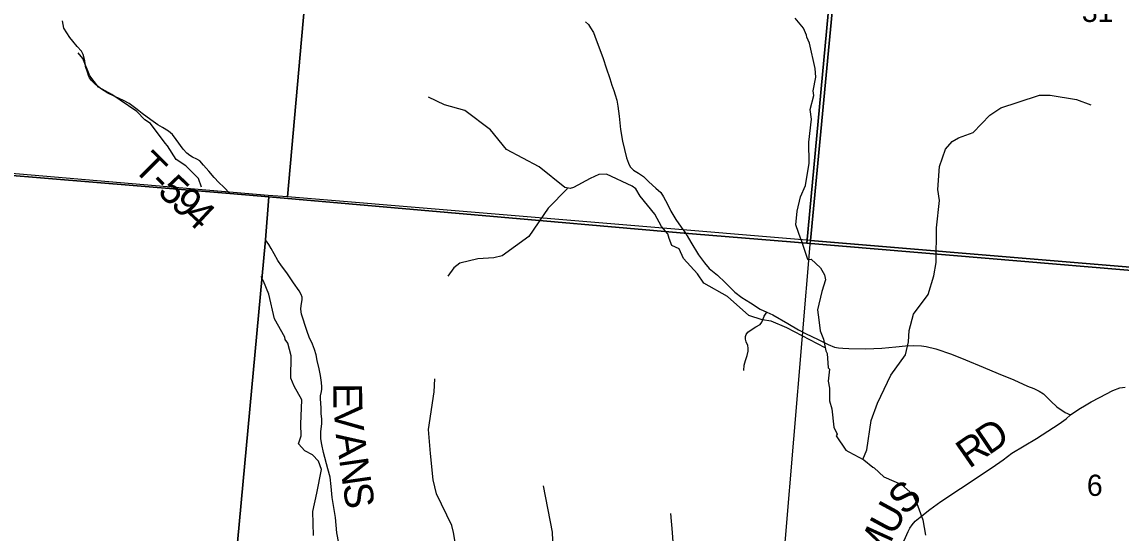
# Model space of a CAD drawing. Extents: x 1878108 to 2183446, y 146837 to 508383.
# Drawn here: x 1970614 to 1982043, y 277798 to 283114 of the extents above; entities that cross this region are included whole.
import ezdxf

# ---------------------------------------------------------------- set-up
doc = ezdxf.new("R2010")
doc.units = 0
for name, color, linetype in [('GM_X_Adjacent_County', 7, 'Continuous'), ('GM_X_County', 7, 'Continuous'), ('GM_X_County_Road', 7, 'Continuous'), ('GM_X_County_Road_Text', 7, 'Continuous'), ('GM_X_Minor_River', 7, 'Continuous'), ('GM_X_Section', 7, 'Continuous'), ('GM_X_Section_Text', 7, 'Continuous'), ('GM_X_Township', 7, 'Continuous'), ('GM_X_Township_Road', 7, 'Continuous'), ('GM_X_Township_Road_Text', 7, 'Continuous')]:
    doc.layers.add(name, color=color, linetype=linetype)

msp = doc.modelspace()

# ---------------------------------------------------------------- linework, layer by layer
at = {"layer": 'GM_X_Adjacent_County'}
msp.add_lwpolyline([(1954438, 282859), (1961539, 282259), (1968499, 281682), (1972774, 281329), (1973182, 281296), (1973148, 280848), (1972730, 276350), (1972469, 273167), (1972286, 270595), (1977551, 270131), (1977918, 270099), (1977893, 269769), (1977440, 263895)], dxfattribs=at)
at = {"layer": 'GM_X_County'}
msp.add_lwpolyline([(1977440, 263895), (1977893, 269769), (1977918, 270099), (1977551, 270131), (1972286, 270595), (1972469, 273167), (1972730, 276350), (1973148, 280848), (1973182, 281296), (1972774, 281329), (1968499, 281682), (1961539, 282259), (1954438, 282859)], dxfattribs=at)
at = {"layer": 'GM_X_County_Road'}
for points in [[(1976474, 283116), (1976506, 283086), (1976526, 283053), (1976556, 283005), (1976586, 282928), (1976623, 282827), (1976658, 282733), (1976690, 282638), (1976728, 282527), (1976749, 282455), (1976768, 282401), (1976784, 282357), (1976800, 282301), (1976811, 282238), (1976826, 282133), (1976838, 281994), (1976860, 281873), (1976900, 281699), (1976920, 281646), (1976940, 281606), (1976975, 281571), (1977024, 281540), (1977077, 281506), (1977134, 281452), (1977205, 281386), (1977256, 281340), (1977287, 281296), (1977326, 281220), (1977363, 281147), (1977413, 281058), (1977468, 280978), (1977486, 280955)], [(1977486, 280955), (1977500, 280937), (1977513, 280917), (1977530, 280889), (1977569, 280822), (1977651, 280693), (1977713, 280608), (1977759, 280551), (1977846, 280480), (1977926, 280404), (1978028, 280302), (1978100, 280249), (1978191, 280191), (1978291, 280125), (1978359, 280096), (1978423, 280066), (1978577, 279979), (1978691, 279912), (1978762, 279873), (1978895, 279812), (1978998, 279758), (1979063, 279731), (1979106, 279723), (1979150, 279719), (1979212, 279717), (1979389, 279715), (1979557, 279721), (1979701, 279735), (1979801, 279744), (1979887, 279747), (1979968, 279744), (1980016, 279737), (1980119, 279715), (1980279, 279659), (1980426, 279601), (1980609, 279523), (1980766, 279457), (1980929, 279392), (1981072, 279327), (1981137, 279301), (1981192, 279275), (1981238, 279244), (1981313, 279170), (1981377, 279109), (1981464, 279051), (1981519, 279027)], [(1981519, 279027), (1981519, 279027), (1981604, 279086), (1981680, 279132), (1981733, 279164), (1981819, 279208), (1981959, 279281), (1982032, 279308), (1982085, 279316)], [(1979758, 277651), (1979831, 277814), (1979848, 277847), (1979870, 277883), (1979903, 277921), (1979953, 277964), (1980056, 278043), (1980170, 278127), (1980374, 278261), (1980703, 278478), (1980819, 278558), (1980907, 278627), (1981165, 278781), (1981401, 278934), (1981472, 278985), (1981519, 279027)]]:
    msp.add_lwpolyline(points, dxfattribs=at)
at = {"layer": 'GM_X_Minor_River'}
for points in [[(1978713, 280853), (1978662, 281002), (1978677, 281146), (1978711, 281294), (1978761, 281414), (1978800, 281646), (1978798, 281864), (1978823, 282104), (1978811, 282204), (1978848, 282348), (1978842, 282396), (1978870, 282538), (1978861, 282630), (1978803, 282894), (1978775, 282956), (1978772, 282976), (1978740, 283050), (1978656, 283154)], [(1972481, 281396), (1972451, 281484), (1972319, 281618), (1972219, 281683), (1972128, 281826), (1972102, 281854), (1971951, 282057), (1971890, 282096), (1971809, 282184), (1971550, 282358), (1971409, 282434), (1971320, 282553), (1971246, 282735), (1971198, 282792)], [(1978968, 279725), (1978567, 279931), (1978405, 280000), (1978310, 280015), (1978173, 280060), (1977951, 280258), (1977705, 280396), (1977640, 280493), (1977492, 280654), (1977447, 280753), (1977373, 280787), (1977343, 280861), (1977331, 280910), (1977266, 280985), (1977196, 281114), (1977042, 281302), (1976999, 281379), (1976961, 281406), (1976694, 281531), (1976614, 281526), (1976522, 281484), (1976349, 281393), (1976316, 281381), (1976261, 281391), (1975992, 281607), (1975653, 281787), (1975488, 281993), (1975221, 282192), (1975008, 282251), (1974843, 282333)], [(1979359, 278564), (1979399, 278662), (1979446, 278968), (1979510, 279147), (1979649, 279441), (1979802, 279652), (1979833, 279788), (1979839, 279905), (1979885, 280076), (1980038, 280279), (1980095, 280474), (1980121, 280611), (1980123, 280973), (1980155, 281257), (1980138, 281370), (1980157, 281610), (1980217, 281789), (1980289, 281869), (1980352, 281907), (1980504, 281963), (1980679, 282144), (1980795, 282220), (1980974, 282281), (1981196, 282354), (1981306, 282353), (1981581, 282308), (1981731, 282251)], [(1976286, 281382), (1976086, 281178), (1975885, 280884), (1975608, 280682), (1975522, 280659), (1975356, 280649), (1975167, 280605), (1975105, 280557), (1975043, 280469)], [(1978712, 280855), (1978783, 280647)], [(1978783, 280647), (1978787, 280644), (1978821, 280646), (1978917, 280558), (1978960, 280482), (1978970, 280430), (1978932, 280310), (1978888, 280120), (1978901, 280016), (1978913, 279900), (1978951, 279816), (1978974, 279692), (1978986, 279666), (1978998, 279516), (1979012, 279502), (1978997, 279378), (1979013, 279306), (1979011, 279174), (1979035, 279090), (1979056, 278898), (1979090, 278826), (1979082, 278810), (1979181, 278661), (1979213, 278641), (1979369, 278559), (1979461, 278483), (1979477, 278475), (1979578, 278383), (1979760, 278302), (1979879, 278200), (1979921, 278104), (1979983, 277936), (1980010, 277774)], [(1973645, 277773), (1973638, 278021), (1973679, 278213), (1973728, 278457), (1973696, 278546), (1973634, 278610), (1973555, 278654), (1973489, 278725), (1973517, 278809), (1973515, 278930), (1973524, 279183), (1973446, 279327), (1973409, 279408), (1973415, 279641), (1973378, 279772), (1973350, 279810), (1973348, 279834), (1973239, 280025), (1973180, 280282), (1973127, 280418), (1973103, 280465)], [(1974067, 275866), (1974139, 275837), (1974382, 275804), (1974495, 275837), (1974563, 275896), (1974632, 275962), (1974837, 276232), (1974859, 276309), (1974849, 276410), (1974857, 276469), (1974971, 276655), (1974996, 276822), (1975041, 276946), (1975135, 277388), (1975137, 277597), (1975103, 277802), (1975084, 277876), (1974924, 278206), (1974890, 278350), (1974864, 278625), (1974843, 278874), (1974902, 279268), (1974909, 279402)], [(1976667, 274806), (1976782, 274912), (1976929, 275009), (1976952, 275050), (1976944, 275137), (1976903, 275272), (1976837, 275814), (1976813, 275862), (1976748, 275890), (1976639, 275904), (1976603, 276001), (1976583, 276211), (1976543, 276268), (1976345, 276459), (1976317, 276569), (1976301, 276834), (1976288, 276889), (1976271, 277021), (1976162, 277388), (1976141, 277552), (1976132, 277806), (1976038, 278287)], [(1976720, 275894), (1976767, 276020), (1976903, 276238), (1976912, 276293), (1976878, 276547), (1976902, 276642), (1977012, 276775), (1977180, 276939), (1977241, 277037), (1977272, 277180), (1977300, 277345), (1977301, 277514), (1977386, 277701), (1977379, 277804), (1977361, 278000)]]:
    msp.add_lwpolyline(points, dxfattribs=at)
at = {"layer": 'GM_X_Section'}
for points in [[(1968353, 287038), (1973846, 286597), (1973374, 281296), (1973174, 281310), (1967876, 281762)], [(1979310, 286077), (1978813, 280841), (1973374, 281296), (1973846, 286597)], [(1979322, 286217), (1984755, 285763), (1984341, 280381), (1978813, 280841), (1979310, 286077)], [(1984341, 280381), (1985103, 280318), (1984754, 276149), (1978466, 276706), (1978813, 280841)]]:
    msp.add_lwpolyline(points, close=True, dxfattribs=at)
at = {"layer": 'GM_X_Township'}
for points in [[(1984297, 280349), (1978775, 280814), (1979260, 286041), (1979353, 287132), (1979627, 290350), (1979631, 290391), (1979664, 290782), (1980186, 296930), (1980358, 298851), (1980495, 300391), (1980591, 301467), (1980661, 302249), (1980942, 305294), (1981158, 307641), (1981334, 309560), (1981414, 310431), (1981491, 311280)], [(1979260, 286041), (1978775, 280814), (1977459, 280922), (1973182, 281296), (1972774, 281329), (1968499, 281682), (1961539, 282259), (1954438, 282859)], [(1977440, 263895), (1977893, 269769), (1977918, 270099), (1977551, 270131), (1972286, 270595), (1972469, 273167), (1972730, 276350), (1973148, 280848), (1973182, 281296), (1977459, 280922), (1978775, 280814), (1984297, 280349), (1986943, 280138), (1990874, 279826), (1995575, 279452), (1996913, 279358), (1998010, 279276), (2001360, 279026), (2004300, 278840), (2009628, 278502)]]:
    msp.add_lwpolyline(points, dxfattribs=at)
at = {"layer": 'GM_X_Township_Road'}
for points in [[(1972774, 281329), (1972712, 281397), (1972662, 281445), (1972611, 281497), (1972556, 281563), (1972502, 281625), (1972462, 281668), (1972433, 281687), (1972387, 281709), (1972359, 281725), (1972328, 281749), (1972290, 281792), (1972218, 281890), (1972178, 281942), (1972139, 281977), (1972077, 282015), (1972028, 282043), (1971954, 282096), (1971864, 282163), (1971811, 282205), (1971772, 282236), (1971728, 282265), (1971669, 282297), (1971579, 282337), (1971508, 282373), (1971440, 282414), (1971378, 282465), (1971336, 282504), (1971315, 282534), (1971311, 282545), (1971295, 282591), (1971273, 282649), (1971268, 282708), (1971252, 282776), (1971234, 282811), (1971188, 282860), (1971142, 282915), (1971112, 282952), (1971080, 283002), (1971051, 283051), (1971043, 283088), (1971037, 283125)], [(1973910, 277692), (1973889, 277800), (1973874, 277959), (1973839, 278168), (1973830, 278282), (1973819, 278380), (1973796, 278464), (1973750, 278635), (1973733, 278717), (1973723, 278777), (1973723, 278814), (1973722, 278855), (1973733, 278932), (1973732, 278981), (1973727, 279041), (1973725, 279095), (1973722, 279149), (1973720, 279192), (1973720, 279225), (1973729, 279269), (1973732, 279295), (1973733, 279320), (1973729, 279364), (1973719, 279438), (1973704, 279507), (1973685, 279592), (1973672, 279651), (1973655, 279707), (1973634, 279762), (1973601, 279835), (1973580, 279893), (1973559, 279957), (1973537, 280022), (1973520, 280076), (1973514, 280125), (1973518, 280164), (1973528, 280222), (1973527, 280250), (1973518, 280278), (1973496, 280318), (1973437, 280402), (1973369, 280504), (1973313, 280576), (1973274, 280632), (1973236, 280702), (1973205, 280758), (1973180, 280799), (1973148, 280848)], [(1978120, 279487), (1978125, 279545), (1978137, 279594), (1978154, 279644), (1978165, 279689), (1978166, 279721), (1978161, 279749), (1978146, 279787), (1978137, 279813), (1978137, 279841), (1978144, 279864), (1978162, 279888), (1978197, 279910), (1978245, 279941), (1978289, 279968), (1978309, 279991), (1978319, 280016), (1978331, 280052), (1978359, 280096)]]:
    msp.add_lwpolyline(points, dxfattribs=at)

# ---------------------------------------------------------------- texts
at = {"layer": 'GM_X_County_Road_Text'}
for s, rotation, p in [('D', 34.027, (1980666, 278603)), ('R', 34.7493, (1980464, 278463)), ('S', 41.645, (1979790, 277972)), ('U', 61.5913, (1979681, 277761)), ('M', 65.6619, (1979550, 277470))]:
    msp.add_text(s, height=300, rotation=rotation, dxfattribs=at).set_placement(p)
at = {"layer": 'GM_X_Section_Text'}
for s, p in [('31', (1981636, 283114)), ('6', (1981688, 278184))]:
    msp.add_text(s, height=221, rotation=0, dxfattribs=at).set_placement(p)
at = {"layer": 'GM_X_Township_Road_Text'}
for s, rotation, p in [('T', 315.2636, (1971759, 281584)), ('-', 316.2367, (1971923, 281422)), ('5', 316.6082, (1972013, 281335)), ('9', 316.9478, (1972149, 281207)), ('4', 317.0308, (1972284, 281081)), ('E', 270.42, (1973851, 279356)), ('V', 274.3245, (1973854, 279109)), ('A', 277.8982, (1973876, 278826)), ('N', 278.1334, (1973912, 278563)), ('S', 278.1331, (1973950, 278301))]:
    msp.add_text(s, height=300, rotation=rotation, dxfattribs=at).set_placement(p)

doc.saveas('drawing.dxf')
